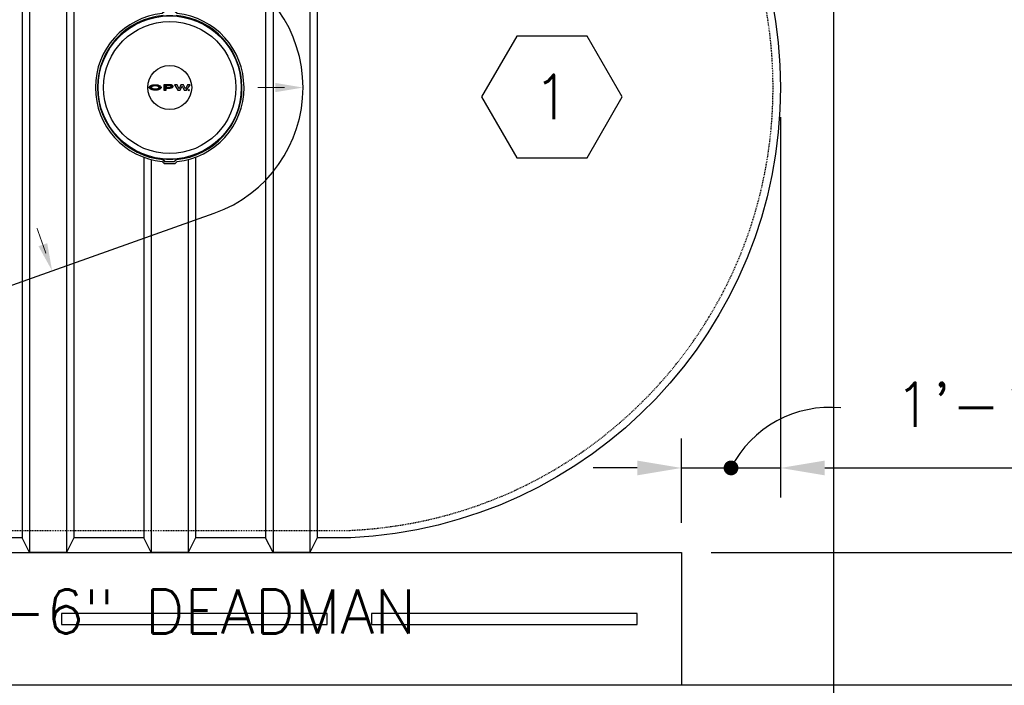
# Model space of a CAD drawing. Extents: x -169 to 7270, y -140 to 2984.
# Tile 706 of 718: x 6869 to 7003, y 1398 to 1488. Entities that reach past the tile are written whole.
import ezdxf
from ezdxf.enums import TextEntityAlignment as Align

# ---------------------------------------------------------------- set-up
doc = ezdxf.new("R2010")
doc.units = 0
doc.header["$MEASUREMENT"] = 0
doc.header["$PDSIZE"] = 1
doc.linetypes.add('HIDDEN3', pattern=[0.1875, 0.125, -0.0625])
doc.layers.get('0').update_dxf_attribs({"color": 255, "linetype": 'CONTINUOUS'})
doc.layers.get('DEFPOINTS').update_dxf_attribs({"linetype": 'CONTINUOUS'})
for name, color, linetype in [('DIM', 3, 'CONTINUOUS'), ('TANK-ANCHOR', 4, 'CONTINUOUS'), ('TANK-MANHOLE-COVER-18', 2, 'CONTINUOUS'), ('TANK-MANHOLE-COVER-HATCH-18', 7, 'CONTINUOUS'), ('TANK-SLOPE', 3, 'CONTINUOUS'), ('TANK-UST', 5, 'CONTINUOUS'), ('TANK-UST-RIB', 7, 'CONTINUOUS'), ('TEXT', 3, 'CONTINUOUS')]:
    doc.layers.add(name, color=color, linetype=linetype)
doc.layers.add('FREEZE-LINES', color=8, linetype='CONTINUOUS', plot=False)
doc.styles.add('SIMPLEX', font='simplex')
doc.dimstyles.new('DIM64', dxfattribs={"dimscale": 64, "dimtxt": 0.09375, "dimasz": 0.09375, "dimexe": 0.0625, "dimexo": 0.0625, "dimgap": 0.046875, "dimtad": 1, "dimdec": 4, "dimzin": 3, "dimdsep": 46, "dimlunit": 4, "dimtxsty": 'SIMPLEX', "dimcen": 0, "dimclrd": 256, "dimclre": 256, "dimclrt": 256, "dimadec": 0, "dimazin": 0, "dimtfac": 1, "dimtdec": 4, "dimtmove": 0, "dimatfit": 3, "dimfxl": 1, "dimfrac": 2, "dimtolj": 1, "dimtzin": 0, "dimarcsym": 0})

# ---------------------------------------------------------------- blocks, each defined once
blk = doc.blocks.new('*D92')
at = {"layer": 'DEFPOINTS', "color": 0, "transparency": 16777216}
for p in [(7015.69, 1608.02), (7015.69, 1578.02), (6979.69, 1317.02)]:
    blk.add_point(p, dxfattribs=at)
at = {"layer": 'DIM', "lineweight": -2, "transparency": 16777216}
for p, q in [((6979.69, 1321.02), (6979.69, 1612.02)), ((7015.69, 1582.02), (7015.69, 1612.02)), ((6985.69, 1608.02), (7009.69, 1608.02))]:
    blk.add_line(p, q, dxfattribs=at)
at = {"layer": 'DIM', "transparency": 16777216}
for points in [[(6985.69, 1609.02), (6985.69, 1607.02), (6979.69, 1608.02)], [(7009.69, 1609.02), (7009.69, 1607.02), (7015.69, 1608.02)]]:
    blk.add_solid(points, dxfattribs=at)
at = {"layer": 'DIM', "transparency": 16777216, "insert": (6997.69, 1614.59), "char_height": 6, "attachment_point": 5, "style": 'SIMPLEX'}
blk.add_mtext('\\A1;3\'-0"', dxfattribs=at)
blk = doc.blocks.new('*D102')
at = {"layer": 'DEFPOINTS', "color": 0, "transparency": 16777216}
for p in [(6959.05, 1416.02), (7045.69, 1416.02), (6991.69, 1380.02)]:
    blk.add_point(p, dxfattribs=at)
at = {"layer": 'DIM', "lineweight": -2, "transparency": 16777216}
for p, q in [((6963.05, 1416.02), (7049.69, 1416.02)), ((7045.69, 1386.02), (7045.69, 1410.02)), ((6995.69, 1380.02), (7049.69, 1380.02))]:
    blk.add_line(p, q, dxfattribs=at)
at = {"layer": 'DIM', "transparency": 16777216}
for points in [[(7044.69, 1410.02), (7046.69, 1410.02), (7045.69, 1416.02)], [(7044.69, 1386.02), (7046.69, 1386.02), (7045.69, 1380.02)]]:
    blk.add_solid(points, dxfattribs=at)
at = {"layer": 'DIM', "transparency": 16777216, "insert": (7039.12, 1398.02), "char_height": 6, "attachment_point": 5, "rotation": 90, "style": 'SIMPLEX'}
blk.add_mtext('\\A1;3\'-0"', dxfattribs=at)
blk = doc.blocks.new('*D103')
at = {"layer": 'DEFPOINTS', "color": 0, "transparency": 16777216}
for p in [(7045.69, 1542.02), (7045.69, 1542.02), (6959.05, 1416.02)]:
    blk.add_point(p, dxfattribs=at)
at = {"layer": 'DIM', "lineweight": -2, "transparency": 16777216}
for p, q in [((7045.69, 1422.02), (7045.69, 1536.02)), ((6963.05, 1416.02), (7049.69, 1416.02))]:
    blk.add_line(p, q, dxfattribs=at)
at = {"layer": 'DIM', "transparency": 16777216}
for points in [[(7044.69, 1536.02), (7046.69, 1536.02), (7045.69, 1542.02)], [(7044.69, 1422.02), (7046.69, 1422.02), (7045.69, 1416.02)]]:
    blk.add_solid(points, dxfattribs=at)
at = {"layer": 'DIM', "transparency": 16777216, "insert": (7039.12, 1479.02), "char_height": 6, "attachment_point": 5, "rotation": 90, "style": 'SIMPLEX'}
blk.add_mtext('\\A1;10\'-6"', dxfattribs=at)
blk = doc.blocks.new('HEX')
at = {"color": 3}
blk.add_lwpolyline([(-0.0577, 0.1), (-0.1155, 0), (-0.0577, -0.1), (0.0577, -0.1), (0.1155, 0), (0.0577, 0.1)], close=True, dxfattribs=at)
at = {"color": 3, "style": 'SIMPLEX'}
blk.add_attdef('D#', text='', height=0.08, dxfattribs=at).set_placement((0, 0), align=Align.MIDDLE)
blk = doc.blocks.new('*D89')
at = {"layer": 'DEFPOINTS', "color": 0, "transparency": 16777216}
for p in [(6972.45, 1479.02), (6959.05, 1427.47), (6959.05, 1416.02)]:
    blk.add_point(p, dxfattribs=at)
at = {"layer": 'DIM', "lineweight": -2, "transparency": 16777216}
for p, q in [((6972.45, 1475.02), (6972.45, 1423.47)), ((6959.05, 1420.02), (6959.05, 1431.47)), ((6953.05, 1427.47), (6947.05, 1427.47)), ((6959.05, 1427.47), (6972.45, 1427.47)), ((6978.45, 1427.47), (7035.02, 1427.47))]:
    blk.add_line(p, q, dxfattribs=at)
at = {"layer": 'DIM', "transparency": 16777216}
for points in [[(6953.05, 1428.47), (6953.05, 1426.47), (6959.05, 1427.47)], [(6978.45, 1428.47), (6978.45, 1426.47), (6972.45, 1427.47)]]:
    blk.add_solid(points, dxfattribs=at)
at = {"layer": 'DIM', "transparency": 16777216, "insert": (7009.74, 1435.05), "char_height": 6, "attachment_point": 5, "style": 'SIMPLEX'}
blk.add_mtext('\\A1;1\'-1 3/8"', dxfattribs=at)

msp = doc.modelspace()

# ---------------------------------------------------------------- hatches: boundary and pattern name
at = {"layer": 'TANK-MANHOLE-COVER-HATCH-18', "linetype": 'Continuous'}
h = msp.add_hatch(color=256, dxfattribs=at)
h.paths.add_polyline_path([(6888.41677, 1479.23085), (6888.3509, 1479.272), (6888.27268, 1479.30903), (6888.18349, 1479.34057), (6888.08606, 1479.36663), (6887.98177, 1479.38582), (6887.87337, 1479.39815), (6887.76085, 1479.40362), (6887.64834, 1479.40085), (6887.53857, 1479.3926), (6887.43154, 1479.37611), (6887.33001, 1479.35414), (6887.23671, 1479.32531), (6887.15302, 1479.29099), (6887.08167, 1479.25119), (6887.0213, 1479.20727), (6886.97603, 1479.16061), (6886.95237, 1479.12355), (6886.93488, 1479.0865), (6886.92666, 1479.03436), (6886.9349, 1478.98359), (6886.95823, 1478.93283), (6886.99666, 1478.88481), (6887.03283, 1478.85342), (6887.08175, 1478.81896), (6887.15311, 1478.77918), (6887.23681, 1478.74489), (6887.33013, 1478.71609), (6887.43167, 1478.69279), (6887.5387, 1478.67771), (6887.64847, 1478.66813), (6887.76099, 1478.66678), (6887.8735, 1478.67228), (6887.9819, 1478.68465), (6888.08618, 1478.70388), (6888.1836, 1478.72997), (6888.27278, 1478.76155), (6888.35099, 1478.79861), (6888.41684, 1478.83978), (6888.46897, 1478.88507), (6888.50739, 1478.93311), (6888.5307, 1478.98388), (6888.53893, 1479.03465), (6888.53069, 1479.08679), (6888.50735, 1479.13618), (6888.46892, 1479.1842)])
h.paths.add_polyline_path([(6888.18078, 1479.12515), (6888.20412, 1479.08124), (6888.21236, 1479.03459), (6888.20413, 1478.98931), (6888.18081, 1478.9454), (6888.14103, 1478.90422), (6888.08752, 1478.86717), (6888.02166, 1478.8356), (6887.9462, 1478.81226), (6887.86388, 1478.7944), (6887.77743, 1478.78616), (6887.68824, 1478.78614), (6887.6018, 1478.79436), (6887.51946, 1478.81218), (6887.44399, 1478.83549), (6887.37812, 1478.86704), (6887.32597, 1478.90408), (6887.28618, 1478.94523), (6887.26147, 1478.98914), (6887.25323, 1479.03442), (6887.26145, 1479.08107), (6887.28614, 1479.12499), (6887.32593, 1479.16616), (6887.37806, 1479.20321), (6887.44392, 1479.23341), (6887.51938, 1479.25813), (6887.60171, 1479.27461), (6887.68815, 1479.28286), (6887.77734, 1479.28287), (6887.86379, 1479.27465), (6887.94612, 1479.2582), (6888.02159, 1479.23352), (6888.08746, 1479.20334), (6888.14098, 1479.1663)], flags=16)
h = msp.add_hatch(color=256, dxfattribs=at)
h.paths.add_polyline_path([(6889.93846, 1479.36971), (6889.86161, 1479.3889), (6889.77928, 1479.39986), (6889.69421, 1479.40396), (6888.88464, 1479.40382), (6888.88477, 1478.66698), (6889.22918, 1478.66704), (6889.22913, 1478.95107), (6889.69429, 1478.95116), (6889.77936, 1478.95529), (6889.86169, 1478.96628), (6889.93852, 1478.98413), (6890.00713, 1479.01022), (6890.06475, 1479.04041), (6890.11003, 1479.0761), (6890.14021, 1479.11589), (6890.15666, 1479.15706), (6890.15666, 1479.19823), (6890.14018, 1479.23939), (6890.10999, 1479.2778), (6890.0647, 1479.31347), (6890.00707, 1479.34502)])
h.paths.add_polyline_path([(6889.22907, 1479.28862), (6889.69423, 1479.2887), (6889.75323, 1479.2846), (6889.80812, 1479.27363), (6889.85477, 1479.2558), (6889.89183, 1479.23248), (6889.91379, 1479.20642), (6889.92202, 1479.1776), (6889.9138, 1479.14879), (6889.89185, 1479.12134), (6889.8548, 1479.09801), (6889.80815, 1479.08153), (6889.75327, 1479.06917), (6889.69427, 1479.06642), (6889.22911, 1479.06633)], flags=16)
for points in [[(6890.71097, 1479.40415), (6890.35009, 1479.40408), (6890.81813, 1478.66733), (6891.12549, 1478.66738), (6891.40119, 1479.22726), (6891.67709, 1478.66748), (6891.98445, 1478.66754), (6892.45222, 1479.40446), (6892.09134, 1479.4044), (6891.83485, 1478.84314), (6891.58091, 1479.4043), (6891.2214, 1479.40424), (6890.96766, 1478.84299)], [(6892.22183, 1478.66346, 1), (6892.37277, 1478.66349, 1)]]:
    msp.add_hatch(color=256, dxfattribs=at).paths.add_polyline_path(points)

# ---------------------------------------------------------------- linework, layer by layer
at = {"layer": 'DIM', "const_width": 1}
msp.add_lwpolyline([(6966.25039, 1427.47364, -1), (6965.25039, 1427.47364, -1)], format="xyb", close=True, dxfattribs=at)
at = {"layer": 'DIM'}
msp.add_arc((6979.12137, 1420.67535), 15, 84.2029949, 153.0495792, dxfattribs=at)
at = {"layer": 'FREEZE-LINES', "linetype": 'Continuous'}
msp.add_line((7225.69428, 1398.01839), (6181.69428, 1398.01839), dxfattribs=at)
at = {"layer": 'TANK-ANCHOR'}
msp.add_lwpolyline([(6959.05012, 1398.01993), (6785.05012, 1398.01993), (6785.05012, 1416.01993), (6959.05012, 1416.01993)], close=True, dxfattribs=at)
at = {"layer": 'TANK-ANCHOR', "color": 7}
for points in [[(6875.05012, 1407.76993), (6875.05012, 1406.26993), (6911.05012, 1406.26993), (6911.05012, 1407.76993)], [(6917.05012, 1407.76993), (6917.05012, 1406.26993), (6953.05012, 1406.26993), (6953.05012, 1407.76993)]]:
    msp.add_lwpolyline(points, close=True, dxfattribs=at)
at = {"layer": 'TANK-MANHOLE-COVER-18', "color": 1, "linetype": 'Continuous'}
msp.add_line((6889.04021, 1468.91243), (6888.78083, 1469.17309), dxfattribs=at)
at = {"layer": 'TANK-MANHOLE-COVER-18', "color": 4, "linetype": 'Continuous'}
msp.add_lwpolyline([(6890.39634, 1489.30549), (6888.98714, 1489.30523, 0.196009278), (6888.94345, 1489.28741), (6888.68716, 1489.0367, 0.904675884), (6888.69076, 1468.99972), (6888.94714, 1468.7491, 0.196009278), (6888.99084, 1468.73129), (6890.40004, 1468.73155, 0.196009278), (6890.44373, 1468.74937), (6890.69987, 1468.99993, 0.904814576), (6890.69626, 1489.03721), (6890.44004, 1489.28768, 0.196009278)], format="xyb", close=True, dxfattribs=at)
at = {"layer": 'TANK-MANHOLE-COVER-18', "color": 1, "linetype": 'Continuous'}
for points in [[(6890.59209, 1469.2625, 0.912362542), (6890.58858, 1488.7746), (6890.55236, 1488.69934, 0.044356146), (6888.83137, 1488.69891), (6888.79646, 1488.77428, 0.912362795), (6888.79998, 1469.26218), (6888.83486, 1469.33756, 0.044356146), (6890.55584, 1469.33775)], [(6888.86527, 1469.30599), (6888.83707, 1469.24445), (6889.07861, 1469.00299), (6890.31354, 1469.00322), (6890.555, 1469.24476), (6890.52555, 1469.30618, -0.042658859)]]:
    msp.add_lwpolyline(points, format="xyb", close=True, dxfattribs=at)
at = {"layer": 'TANK-MANHOLE-COVER-18', "color": 2, "linetype": 'Continuous'}
for radius in [9.70655, 8.9505, 2.98304]:
    msp.add_circle((6889.69428, 1479.01839), radius, dxfattribs=at)
at = {"layer": 'TANK-MANHOLE-COVER-HATCH-18', "linetype": 'Continuous'}
for points in [[(6888.53893, 1479.03465), (6888.5307, 1478.98388), (6888.50739, 1478.93311), (6888.46897, 1478.88507), (6888.41684, 1478.83978), (6888.35099, 1478.79861), (6888.27278, 1478.76155), (6888.1836, 1478.72997), (6888.08618, 1478.70388), (6887.9819, 1478.68465), (6887.8735, 1478.67228), (6887.76099, 1478.66678), (6887.64847, 1478.66813), (6887.5387, 1478.67771), (6887.43167, 1478.69279), (6887.33013, 1478.71609), (6887.23681, 1478.74489), (6887.15311, 1478.77918), (6887.08175, 1478.81896), (6887.03283, 1478.85342), (6886.99666, 1478.88481), (6886.95823, 1478.93283), (6886.9349, 1478.98359), (6886.92666, 1479.03436), (6886.93488, 1479.0865), (6886.95237, 1479.12355), (6886.97603, 1479.16061), (6887.0213, 1479.20727), (6887.08167, 1479.25119), (6887.15302, 1479.29099), (6887.23671, 1479.32531), (6887.33001, 1479.35414), (6887.43154, 1479.37611), (6887.53857, 1479.3926), (6887.64834, 1479.40085), (6887.76085, 1479.40362), (6887.87337, 1479.39815), (6887.98177, 1479.38582), (6888.08606, 1479.36663), (6888.18349, 1479.34057), (6888.27268, 1479.30903), (6888.3509, 1479.272), (6888.41677, 1479.23085), (6888.46892, 1479.1842), (6888.50735, 1479.13618), (6888.53069, 1479.08679)], [(6888.02159, 1479.23352), (6888.08746, 1479.20334), (6888.14098, 1479.1663), (6888.18078, 1479.12515), (6888.20412, 1479.08124), (6888.21236, 1479.03459), (6888.20413, 1478.98931), (6888.18081, 1478.9454), (6888.14103, 1478.90422), (6888.08752, 1478.86717), (6888.02166, 1478.8356), (6887.9462, 1478.81226), (6887.86388, 1478.7944), (6887.77743, 1478.78616), (6887.68824, 1478.78614), (6887.6018, 1478.79436), (6887.51946, 1478.81218), (6887.44399, 1478.83549), (6887.37812, 1478.86704), (6887.32597, 1478.90408), (6887.28618, 1478.94523), (6887.26147, 1478.98914), (6887.25323, 1479.03442), (6887.26145, 1479.08107), (6887.28614, 1479.12499), (6887.32593, 1479.16616), (6887.37806, 1479.20321), (6887.44392, 1479.23341), (6887.51938, 1479.25813), (6887.60171, 1479.27461), (6887.68815, 1479.28286), (6887.77734, 1479.28287), (6887.86379, 1479.27465), (6887.94612, 1479.2582)], [(6889.93846, 1479.36971), (6889.86161, 1479.3889), (6889.77928, 1479.39986), (6889.69421, 1479.40396), (6888.88464, 1479.40382), (6888.88477, 1478.66698), (6889.22918, 1478.66704), (6889.22913, 1478.95107), (6889.69429, 1478.95116), (6889.77936, 1478.95529), (6889.86169, 1478.96628), (6889.93852, 1478.98413), (6890.00713, 1479.01022), (6890.06475, 1479.04041), (6890.11003, 1479.0761), (6890.14021, 1479.11589), (6890.15666, 1479.15706), (6890.15666, 1479.19823), (6890.14018, 1479.23939), (6890.10999, 1479.2778), (6890.0647, 1479.31347), (6890.00707, 1479.34502)], [(6889.80812, 1479.27363), (6889.75323, 1479.2846), (6889.69423, 1479.2887), (6889.22907, 1479.28862), (6889.22911, 1479.06633), (6889.69427, 1479.06642), (6889.75327, 1479.06917), (6889.80815, 1479.08153), (6889.8548, 1479.09801), (6889.89185, 1479.12134), (6889.9138, 1479.14879), (6889.92202, 1479.1776), (6889.91379, 1479.20642), (6889.89183, 1479.23248), (6889.85477, 1479.2558)], [(6890.81813, 1478.66733), (6891.12549, 1478.66738), (6891.40119, 1479.22726), (6891.67709, 1478.66748), (6891.98445, 1478.66754), (6892.45222, 1479.40446), (6892.09134, 1479.4044), (6891.83485, 1478.84314), (6891.58091, 1479.4043), (6891.2214, 1479.40424), (6890.96766, 1478.84299), (6890.71097, 1479.40415), (6890.35009, 1479.40408)]]:
    msp.add_lwpolyline(points, close=True, dxfattribs=at)
msp.add_circle((6892.2973, 1478.66348), 0.07547, dxfattribs=at)
at = {"layer": 'TANK-SLOPE'}
msp.add_lwpolyline([(6895.74258, 1461.99195, 0.705978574), (6895.74311, 1496.04464), (6851.79026, 1511.65955, 1.416473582), (6851.78925, 1446.37841)], format="xyb", close=True, dxfattribs=at)
at = {"layer": 'TANK-SLOPE', "const_width": 0.125}
for points in [[(6905.26308, 1479.01839), (6901.62229, 1479.01839)], [(6872.92977, 1456.54198), (6871.71095, 1459.9727)]]:
    msp.add_lwpolyline(points, dxfattribs=at)
at = {"layer": 'TANK-SLOPE'}
for points in [[(6904.01308, 1478.39339), (6907.76308, 1479.01839), (6904.01308, 1479.64339)], [(6871.92237, 1457.51062), (6873.76668, 1454.18622), (6873.10025, 1457.92908)]]:
    msp.add_solid(points, dxfattribs=at)
at = {"layer": 'TANK-UST'}
msp.add_lwpolyline([(6914.23029, 1540.01839, -0.954330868), (6914.23029, 1418.01839), (6909.69428, 1418.01839), (6908.69428, 1416.01839), (6903.69428, 1416.01839), (6902.69428, 1418.01839), (6893.19428, 1418.01839), (6892.19428, 1416.01839), (6887.19428, 1416.01839), (6886.19428, 1418.01839), (6876.69428, 1418.01839), (6875.69428, 1416.01839), (6870.69428, 1416.01839), (6869.69428, 1418.01839), (6860.19428, 1418.01839)], format="xyb", dxfattribs=at)
at = {"layer": 'TANK-UST', "color": 2, "linetype": 'HIDDEN3'}
msp.add_lwpolyline([(6490.44428, 1539.01839), (6485.93173, 1539.01839, 0.9539575), (6485.93173, 1419.01839), (6490.44428, 1419.01839), (6585.69448, 1419.01839), (6684.71383, 1419.01839), (6909.71383, 1419.01839), (6914.20703, 1419.01839, 0.9539575), (6914.20703, 1539.01839), (6909.71383, 1539.01839), (6684.71383, 1539.01839), (6585.69448, 1539.01839)], format="xyb", close=True, dxfattribs=at)
at = {"layer": 'TANK-UST-RIB'}
for p, q in [((6870.69428, 1542.01839), (6870.69428, 1416.01839)), ((6875.69428, 1542.01839), (6875.69428, 1416.01839)), ((6903.69428, 1542.01839), (6903.69428, 1416.01839)), ((6908.69428, 1542.01839), (6908.69428, 1416.01839)), ((6869.69428, 1540.01839), (6869.69428, 1418.01839)), ((6876.69428, 1540.01839), (6876.69428, 1418.01839)), ((6902.69428, 1540.01839), (6902.69428, 1418.01839)), ((6909.69428, 1540.01839), (6909.69428, 1418.01839)), ((6886.19428, 1469.57748), (6886.19428, 1418.01839)), ((6887.19428, 1469.26489), (6887.19428, 1416.01839)), ((6892.19428, 1469.26489), (6892.19428, 1416.01839)), ((6893.19428, 1469.57748), (6893.19428, 1418.01839))]:
    msp.add_line(p, q, dxfattribs=at)

# ---------------------------------------------------------------- block references
at = {"layer": 'TEXT'}
ref = msp.add_blockref('HEX', (6941.47501, 1477.75211), dxfattribs=dict(at, xscale=82.50601499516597, yscale=82.50601499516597, zscale=82.50601499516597))
ref.add_attrib('D#', '1', dxfattribs={"layer": '0', "color": 0, "height": 6, "style": 'SIMPLEX'}).set_placement((6941.47501, 1477.75211), align=Align.MIDDLE)

# ---------------------------------------------------------------- texts
at = {"layer": 'TEXT', "style": 'SIMPLEX'}
msp.add_text('18"x8"x14\'-6" DEADMAN', height=6, dxfattribs=at).set_placement((6872.05012, 1408.01993), align=Align.MIDDLE)

# ---------------------------------------------------------------- dimensions: what is measured, and where the dimension line sits
at = {"layer": 'DIM'}
dim = msp.add_linear_dim(base=(7015.69428, 1608.01839), p1=(6979.69428, 1317.01839), p2=(7015.69428, 1578.01839), dimstyle='DIM64', dxfattribs=at)
dim.commit()
dim.dimension.update_dxf_attribs({"geometry": '*D92', "text_midpoint": (6997.69428, 1614.58982)})
for base, p1, p2, picture, middle in [((7045.69428, 1542.01839), (6959.05012, 1416.01993), (7045.69428, 1542.01839), '*D103', (7039.12285, 1479.01916)), ((7045.69428, 1416.01993), (6991.69428, 1380.01839), (6959.05012, 1416.01993), '*D102', (7039.12285, 1398.01916))]:
    dim = msp.add_linear_dim(base=base, p1=p1, p2=p2, angle=90, dimstyle='DIM64', override={"dimtmove": 1}, dxfattribs=at)
    dim.commit()
    dim.dimension.update_dxf_attribs({"geometry": picture, "text_midpoint": middle})
dim = msp.add_linear_dim(base=(6959.05012, 1427.47364), p1=(6972.45065, 1479.01839), p2=(6959.05012, 1416.01839), angle=180, dimstyle='DIM64', dxfattribs=at)
dim.commit()
dim.dimension.update_dxf_attribs({"geometry": '*D89', "text_midpoint": (7009.73636, 1427.47364), "dimtype": 160})

doc.saveas('drawing.dxf')
